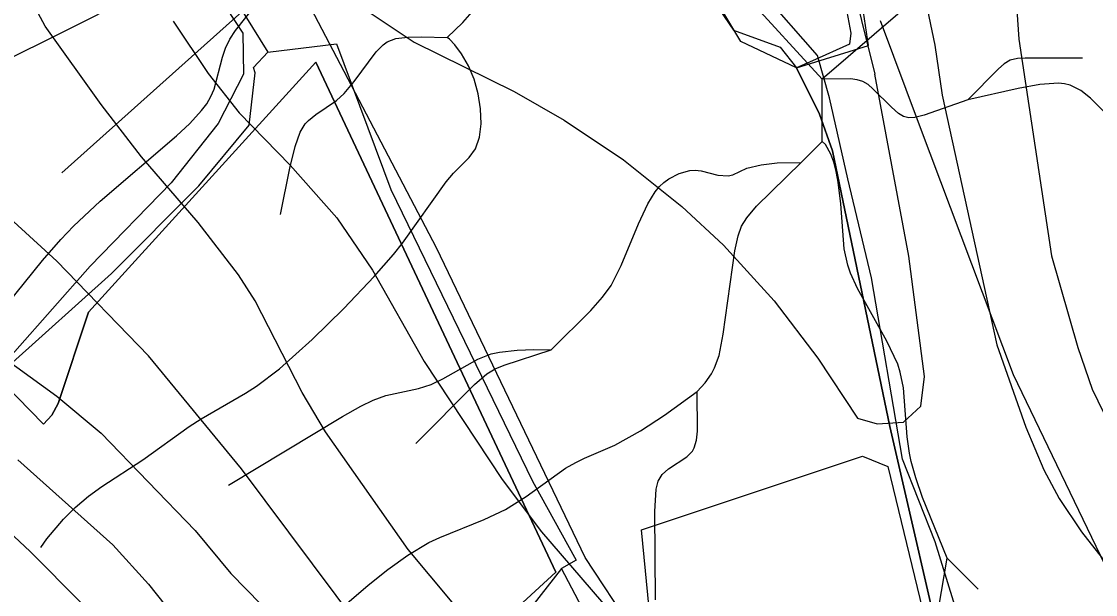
# Model space of a CAD drawing. Extents: x -709584 to -702006, y -1161789 to -1157496.
# Drawn here: x -708164.1 to -707906.4, y -1158375.8 to -1158238.2 of the extents above; entities that cross this region are included whole.
import ezdxf

# ---------------------------------------------------------------- set-up
doc = ezdxf.new("R2010")
doc.units = 0
for name, color, linetype in [('102_obvod PÚ', 7, 'Continuous'), ('103_hranice KÚ', 7, 'Continuous'), ('120_vrstevnice hlavní', 7, 'Continuous'), ('122_vrstevnice základní', 7, 'Continuous'), ('408_BPEJ_linie', 7, 'Continuous'), ('411_akumulovaný odtok', 7, 'Continuous'), ('419_LPIS PB', 7, 'Continuous'), ('501_vodní tok', 7, 'Continuous')]:
    doc.layers.add(name, color=color, linetype=linetype)

msp = doc.modelspace()

# ---------------------------------------------------------------- linework, layer by layer
at = {"layer": '102_obvod PÚ'}
for points in [[(-707996.55, -1158235.42), (-707993.24, -1158240.21), (-707982.06, -1158244.31), (-707978.1, -1158249.32), (-707972.58, -1158260.42), (-707969.47, -1158269.23), (-707955.7, -1158335.44), (-707941.38, -1158397.48), (-707935.25, -1158422.52), (-707928.35, -1158422.26), (-707921.38, -1158421.22), (-707922.61, -1158429.42), (-707922.82, -1158430.93), (-707917.53, -1158436.46), (-707920.08, -1158447.49), (-707916.19, -1158455.69), (-707905.81, -1158458.72)], [(-708168.27, -1158325.16), (-708158.85, -1158334.87), (-708156.86, -1158332.7), (-708155.37, -1158329.87), (-708148.04, -1158307.98), (-708093.52, -1158247.97), (-708035.88, -1158370.37), (-708047.79, -1158381.36), (-708065.71, -1158407.12), (-708077.41, -1158412.72), (-708078.19, -1158434.8), (-708094.41, -1158444.87), (-708097.37, -1158446.83), (-708103.52, -1158435.58), (-708112.94, -1158450.31), (-708113.08, -1158456.09), (-708111.59, -1158459.7), (-708112.23, -1158459.95), (-708136.33, -1158471.67), (-708131.41, -1158481.09), (-708143.75, -1158514.2), (-708175.43, -1158473.49)], [(-708175.43, -1158473.49), (-708143.75, -1158514.2), (-708131.41, -1158481.09), (-708136.33, -1158471.67), (-708112.23, -1158459.95), (-708111.59, -1158459.7), (-708113.08, -1158456.09), (-708112.94, -1158450.31), (-708103.52, -1158435.58), (-708097.37, -1158446.83), (-708094.41, -1158444.87), (-708078.19, -1158434.8), (-708077.41, -1158412.72), (-708065.71, -1158407.12), (-708047.79, -1158381.36), (-708035.88, -1158370.37), (-708093.52, -1158247.97), (-708148.04, -1158307.98), (-708155.37, -1158329.87), (-708156.86, -1158332.7), (-708158.85, -1158334.87), (-708168.27, -1158325.16)]]:
    msp.add_lwpolyline(points, dxfattribs=at)
at = {"layer": '103_hranice KÚ'}
for points in [[(-707978.1, -1158249.32), (-707960.85, -1158243.93), (-707966.87, -1158203.84), (-707966.87, -1158189.31), (-707976.39, -1158169.76), (-708023.53, -1158083.06), (-708034.56, -1158038.96), (-708055.66, -1158011.68), (-708071.2, -1157978.61), (-708073.21, -1157956.56), (-708074.21, -1157942.53), (-708068.69, -1157934.01), (-708060.17, -1157933.51), (-708037.1, -1157939.52), (-708023.56, -1157945.53), (-708001, -1157940.02)], [(-707905.81, -1158458.72), (-707916.19, -1158455.69), (-707920.08, -1158447.49), (-707917.53, -1158436.46), (-707922.82, -1158430.93), (-707922.61, -1158429.42), (-707921.38, -1158421.22), (-707928.35, -1158422.26), (-707935.25, -1158422.52), (-707941.38, -1158397.48), (-707955.7, -1158335.44), (-707969.47, -1158269.23), (-707972.58, -1158260.42), (-707978.1, -1158249.32), (-707991.48, -1158242.94), (-707999.97, -1158228.71)], [(-707905.81, -1158458.72), (-707916.19, -1158455.69), (-707920.08, -1158447.49), (-707917.53, -1158436.46), (-707922.82, -1158430.93), (-707922.61, -1158429.42), (-707921.38, -1158421.22), (-707928.35, -1158422.26), (-707935.25, -1158422.52), (-707941.38, -1158397.48), (-707955.7, -1158335.44), (-707969.47, -1158269.23), (-707972.58, -1158260.42), (-707978.1, -1158249.32), (-707991.48, -1158242.94), (-707999.97, -1158228.71)]]:
    msp.add_lwpolyline(points, dxfattribs=at)
at = {"layer": '120_vrstevnice hlavní'}
msp.add_lwpolyline([(-707905.32, -1158584.28), (-707920.61, -1158574.85), (-707931.04, -1158566.99), (-707936.61, -1158561.85), (-707952.61, -1158544.99), (-707994.9, -1158492.71), (-708006.18, -1158477.28), (-708027.61, -1158446.42), (-708039.9, -1158430.99), (-708053.61, -1158414.99), (-708072.04, -1158396.13), (-708082.9, -1158383.56), (-708111.33, -1158345.55), (-708133.62, -1158318.41), (-708155.62, -1158295.7), (-708184.76, -1158269.12), (-708189.62, -1158262.84), (-708193.62, -1158256.12), (-708195.48, -1158250.69)], dxfattribs=at)
at = {"layer": '122_vrstevnice základní'}
for points in [[(-708073.61, -1157956.97), (-708074.33, -1157965.54), (-708074.19, -1157976.39), (-708073.33, -1157981.54), (-708068.47, -1157999.54), (-708055.61, -1158035.54), (-708048.61, -1158053.54), (-708041.47, -1158068.97), (-708029.9, -1158089.54), (-708016.04, -1158110.11), (-707998.9, -1158130.69), (-707993.18, -1158139.26), (-707987.47, -1158150.69), (-707979.04, -1158176.4), (-707965.75, -1158224.98), (-707959.35, -1158250.85)], [(-707935.61, -1157981.25), (-707943.75, -1158001.82), (-707946.46, -1158013.82), (-707948.18, -1158025.82), (-707949.04, -1158040.68), (-707947.75, -1158058.11), (-707936.46, -1158116.4), (-707933.89, -1158134.4), (-707928.61, -1158186.4), (-707924.75, -1158242.41), (-707916.89, -1158294.41), (-707910.61, -1158316.41), (-707907.18, -1158326.41), (-707901.6, -1158337.84)], [(-707989.61, -1157986.97), (-707991.47, -1157993.82), (-707992.9, -1158002.4), (-707994.04, -1158016.4), (-707993.61, -1158028.11), (-707991.61, -1158047.83), (-707988.75, -1158063.26), (-707976.75, -1158104.4), (-707970.75, -1158130.12), (-707967.89, -1158145.83), (-707961.89, -1158165.83), (-707957.89, -1158181.83), (-707944.89, -1158243.84), (-707943.18, -1158255.84), (-707930.04, -1158315.84), (-707923.04, -1158335.55), (-707918.75, -1158345.84), (-707915.04, -1158352.7), (-707909.75, -1158360.7), (-707903.03, -1158369.27)], [(-708145.05, -1158258.12), (-708158.48, -1158239.26), (-708163.48, -1158229.83), (-708173.33, -1158206.55), (-708174.91, -1158186.69), (-708173.48, -1158163.83), (-708173.91, -1158143.83), (-708175.48, -1158123.83), (-708177.05, -1158117.54), (-708182.91, -1158101.83), (-708192.05, -1158082.97), (-708197.91, -1158073.54), (-708210.05, -1158057.83), (-708218.91, -1158049.68), (-708243.05, -1158030.68), (-708251.91, -1158022.4), (-708268.91, -1158004.68), (-708278.05, -1157997.4), (-708288.2, -1157991.54), (-708293.91, -1157989.68)], [(-708247.34, -1157990.25), (-708242.34, -1157996.11), (-708222.91, -1158015.4), (-708214.91, -1158022.54), (-708200.19, -1158034.11), (-708187.33, -1158045.68), (-708176.62, -1158057.11), (-708162.62, -1158075.83), (-708159.76, -1158081.26), (-708151.9, -1158100.11), (-708147.33, -1158116.11), (-708141.05, -1158148.4), (-708132.05, -1158173.55), (-708125.62, -1158187.26), (-708121.76, -1158194.12), (-708114.33, -1158203.55), (-708096.04, -1158222.98), (-708081.9, -1158235.12), (-708069.9, -1158243.12), (-708045.9, -1158254.98), (-708033.9, -1158261.84), (-708019.61, -1158271.41), (-708005.61, -1158282.55)], [(-708236.76, -1158225.69), (-708255.48, -1158246.12), (-708259.62, -1158251.55), (-708261.62, -1158257.27), (-708261.48, -1158260.12), (-708259.62, -1158265.84), (-708257.05, -1158270.12), (-708251.34, -1158274.55), (-708239.91, -1158280.27), (-708222.76, -1158287.7), (-708201.33, -1158298.84), (-708182.76, -1158309.55), (-708168.48, -1158318.84), (-708155.62, -1158328.12), (-708145.05, -1158336.98), (-708122.47, -1158360.41), (-708113.9, -1158370.7), (-708088.62, -1158396.56), (-708079.33, -1158407.27), (-708034.76, -1158466.28), (-707993.9, -1158516.99), (-707987.75, -1158525.85), (-707985.47, -1158530.28), (-707973.04, -1158555.85)], [(-708127.76, -1158238.12), (-708119.33, -1158250.69), (-708111.9, -1158260.12), (-708099.62, -1158272.69), (-708088.47, -1158285.27), (-708079.9, -1158297.84), (-708067.47, -1158319.84), (-708048.76, -1158348.13), (-708039.33, -1158360.7), (-708015.04, -1158388.99), (-707992.04, -1158420.42), (-707973.47, -1158442.7), (-707957.32, -1158459.85), (-707934.18, -1158480.42), (-707909.61, -1158500.71), (-707890.75, -1158513.42)], [(-708005.61, -1158282.55), (-707995.61, -1158291.84), (-707983.47, -1158305.27), (-707973.04, -1158318.98), (-707963.47, -1158333.41), (-707958.73, -1158334.76), (-707952.45, -1158334.34), (-707948.25, -1158330.56), (-707947.42, -1158323.44), (-707951.19, -1158294.51), (-707959.35, -1158250.85)], [(-707893.75, -1158553.56), (-707918.46, -1158537.99), (-707925.18, -1158532.85), (-707938.46, -1158521.28), (-707949.89, -1158510.13), (-707993.18, -1158461.85), (-708029.47, -1158412.13), (-708034.61, -1158405.84), (-708060.76, -1158377.56), (-708071.33, -1158364.98), (-708091.19, -1158336.7), (-708096.76, -1158327.27), (-708108.04, -1158305.27), (-708112.04, -1158298.98), (-708121.76, -1158286.41), (-708135.33, -1158270.69), (-708145.05, -1158258.12)], [(-708324.77, -1158345.13), (-708313.63, -1158335.27), (-708304.2, -1158328.7), (-708297.05, -1158324.55), (-708285.62, -1158320.27), (-708271.34, -1158317.41), (-708265.34, -1158317.27), (-708253.34, -1158318.27), (-708237.05, -1158321.84), (-708225.91, -1158325.41), (-708210.48, -1158331.98), (-708193.33, -1158340.84), (-708186.48, -1158344.98), (-708173.62, -1158354.7), (-708162.05, -1158365.41), (-708137.47, -1158390.13), (-708128.47, -1158400.13), (-708114.62, -1158417.42), (-708086.61, -1158455.56), (-708071.9, -1158474.13), (-708067.19, -1158481.28), (-708045.47, -1158520.99), (-708035.04, -1158541.56), (-708029.33, -1158554.99)], [(-708165.05, -1158343.41), (-708142.19, -1158363.84), (-708133.62, -1158373.27), (-708111.19, -1158401.56), (-708062.47, -1158455.56), (-708044.61, -1158479.56), (-708035.47, -1158493.56), (-708019.18, -1158521.56), (-708009.9, -1158539.56), (-708003.75, -1158553.56), (-707984.9, -1158591.57), (-707976.75, -1158605.57), (-707968.89, -1158616.14), (-707952.46, -1158633.28), (-707940.89, -1158642.14), (-707927.89, -1158648.71), (-707913.61, -1158653.71), (-707886.46, -1158661.43)]]:
    msp.add_lwpolyline(points, dxfattribs=at)
at = {"layer": '408_BPEJ_linie'}
for points in [[(-708142, -1158133.5), (-708134.5, -1158189.5), (-708126.75, -1158207.71), (-708123, -1158216.5), (-708105, -1158245.5)], [(-707966.55, -1158233.25), (-707965.08, -1158241), (-707965.37, -1158243.62), (-707974.26, -1158247.6), (-707978.1, -1158249.32), (-707991.48, -1158242.94), (-707999.97, -1158228.71)], [(-707903.1, -1158370.71), (-707926, -1158323), (-707948.58, -1158263.02), (-707958, -1158238)], [(-708105, -1158245.5), (-708088.5, -1158243.5), (-708075.5, -1158278.5), (-708041.5, -1158348.5), (-708031, -1158367.5), (-708034.5, -1158369.5)], [(-708179.5, -1158340), (-708166.5, -1158322), (-708167.13, -1158320.73), (-708142.56, -1158298.69), (-708121.54, -1158277.6), (-708109.53, -1158263.04), (-708108.03, -1158250.49), (-708108.42, -1158249.24), (-708105, -1158245.5)], [(-708034.5, -1158369.5), (-708061.5, -1158404), (-708070, -1158406.5), (-708074, -1158411.5), (-708075.59, -1158425.85), (-708087.95, -1158439.07), (-708087.96, -1158439.09), (-708094.5, -1158442), (-708091.29, -1158447.46), (-708091.7, -1158449.8), (-708089.3, -1158455), (-708084.67, -1158458.73), (-708075.82, -1158473.78), (-708075.8, -1158474.04), (-708072.29, -1158480.06), (-708059.63, -1158501.96), (-708056.12, -1158509.54)], [(-707889, -1158769), (-707917.5, -1158761), (-707935, -1158751), (-707947, -1158735.5), (-707958.5, -1158708.5), (-707955, -1158663.5), (-707931, -1158595.5), (-707927.5, -1158564.5), (-707932, -1158537.5), (-707962, -1158486), (-707983, -1158465.5), (-708003, -1158429.5), (-708034.5, -1158369.5)]]:
    msp.add_lwpolyline(points, dxfattribs=at)
at = {"layer": '411_akumulovaný odtok'}
for p, q in [((-708154.49, -1158274.5), (-708106.99, -1158232)), ((-707971.99, -1158267), (-707971.99, -1158252)), ((-707976.99, -1158272), (-707971.99, -1158267)), ((-707934.49, -1158374.5), (-707941.99, -1158367))]:
    msp.add_line(p, q, dxfattribs=at)
for points in [[(-707971.99, -1158252), (-708008.64, -1158211.88), (-708014.27, -1158205.45), (-708017.83, -1158201.03), (-708021.05, -1158196.41), (-708022.38, -1158194.12), (-708024.79, -1158189.38), (-708029.26, -1158179.68), (-708031.68, -1158174.96), (-708033.04, -1158172.69), (-708036.31, -1158168.21), (-708039.96, -1158163.98), (-708044.06, -1158159.66), (-708061.99, -1158142)], [(-707904.49, -1158204.5), (-707917.69, -1158214.91), (-707921.72, -1158217.81), (-707924.5, -1158219.51), (-707927.39, -1158220.83), (-707935.07, -1158222.68), (-707936.56, -1158223.18), (-707937.97, -1158223.82), (-707940.65, -1158225.45), (-707947.03, -1158230.47), (-707971.99, -1158252)], [(-708176.99, -1158252), (-708146.28, -1158236.72), (-708139.74, -1158233.21), (-708137.27, -1158231.6), (-708134.93, -1158229.73), (-708125.06, -1158220.44), (-708122.15, -1158218.61), (-708120.43, -1158217.91), (-708117.05, -1158217.17), (-708114.09, -1158216.95), (-708111.99, -1158217)], [(-708174.49, -1158314.5), (-708159.06, -1158295.55), (-708154.72, -1158290.51), (-708151.69, -1158287.28), (-708145.26, -1158281.31), (-708126.91, -1158265.59), (-708123.77, -1158262.64), (-708120.92, -1158259.56), (-708119.69, -1158257.93), (-708118.67, -1158256.21), (-708117.9, -1158254.43), (-708115.92, -1158246.72), (-708115.16, -1158244.57), (-708114.13, -1158242.42), (-708112.75, -1158240.3), (-708107.51, -1158233.65), (-708107.1, -1158232.85), (-708106.99, -1158232)], [(-708061.99, -1158242), (-708058.23, -1158238.44), (-708056, -1158235.86)], [(-708159.49, -1158364.5), (-708158.07, -1158362.39), (-708154.06, -1158357.67), (-708151.28, -1158354.89), (-708148.09, -1158352.14), (-708144.84, -1158349.78), (-708134.98, -1158343.4), (-708123.88, -1158335.43), (-708121.02, -1158333.54), (-708110.35, -1158327.37), (-708107.75, -1158325.71), (-708102.21, -1158321.54), (-708094.36, -1158314.53), (-708086.79, -1158307.1), (-708079.47, -1158299.43), (-708074.84, -1158294.15), (-708072.67, -1158291.43), (-708062.19, -1158276.68), (-708060.42, -1158274.6), (-708056.71, -1158270.82), (-708055.19, -1158268.71), (-708054.22, -1158265.96), (-708053.82, -1158262.7), (-708053.94, -1158259.16), (-708054.52, -1158255.52), (-708055.52, -1158252.01), (-708056.86, -1158248.82), (-708058.52, -1158245.96), (-708060.14, -1158243.79), (-708061.39, -1158242.42), (-708061.99, -1158242)], [(-708101.99, -1158284.5), (-708099.72, -1158273.35), (-708098.49, -1158268.18), (-708097.27, -1158264.74), (-708096.06, -1158262.75), (-708095.29, -1158261.92), (-708093.49, -1158260.47), (-708088.52, -1158257.11), (-708086.69, -1158255.47), (-708084.26, -1158252.56), (-708079.01, -1158245.42), (-708077.34, -1158243.74), (-708076.4, -1158243.08), (-708074.27, -1158242.27), (-708071.38, -1158241.9), (-708068.11, -1158241.82), (-708061.99, -1158242)], [(-707909.49, -1158247), (-707923.27, -1158246.94), (-707925.1, -1158247.04), (-707926.81, -1158247.43), (-707928.28, -1158248.33), (-707929.63, -1158249.53), (-707936.99, -1158257)], [(-707936.99, -1158257), (-707947.52, -1158260.67), (-707949.73, -1158261.22), (-707951.13, -1158261.32), (-707952.43, -1158260.99), (-707953.62, -1158260.24), (-707955.33, -1158258.74), (-707959.78, -1158254.3), (-707960.95, -1158253.33), (-707962.21, -1158252.56), (-707963.58, -1158252.14), (-707965.16, -1158251.95), (-707971.99, -1158252)], [(-707869.49, -1158262), (-707871.85, -1158261.97), (-707875.23, -1158262.22), (-707879.1, -1158262.91), (-707880.95, -1158263.49), (-707882.62, -1158264.25), (-707884.05, -1158265.12), (-707887.54, -1158267.78), (-707889.78, -1158269.19), (-707890.89, -1158269.62), (-707892, -1158269.75), (-707893.11, -1158269.53), (-707894.21, -1158269.02), (-707896.42, -1158267.43), (-707898.63, -1158265.43), (-707907.54, -1158256.6), (-707909.89, -1158254.75), (-707912.4, -1158253.45), (-707913.77, -1158253.12), (-707915.2, -1158252.98), (-707919.71, -1158253.31), (-707924.92, -1158254.29), (-707936.99, -1158257)], [(-707941.99, -1158367), (-707947.85, -1158352.46), (-707949.51, -1158347.77), (-707950.63, -1158343.8), (-707951.04, -1158341.8), (-707951.53, -1158337.9), (-707952.44, -1158326.12), (-707953.21, -1158322.34), (-707953.84, -1158320.43), (-707956.42, -1158314.9), (-707963.5, -1158302.28), (-707965.18, -1158298.58), (-707965.83, -1158296.68), (-707966.65, -1158292.74), (-707967.46, -1158281.94), (-707968.11, -1158276.73), (-707968.6, -1158274.22), (-707969.2, -1158271.95), (-707969.92, -1158270.01), (-707971.2, -1158267.74), (-707971.99, -1158267)], [(-708036.99, -1158317), (-708027.46, -1158307.52), (-708024.67, -1158304.36), (-708022.63, -1158301.52), (-708020.17, -1158296.78), (-708016.04, -1158286.77), (-708013.82, -1158281.94), (-708012.05, -1158279.05), (-708011, -1158277.78), (-708009.94, -1158276.81), (-708008.79, -1158275.97), (-708006.3, -1158274.67), (-708003.72, -1158273.94), (-708002.43, -1158273.86), (-708001.03, -1158274.03), (-707996.97, -1158275.1), (-707994.5, -1158275.21), (-707993.38, -1158274.98), (-707990.02, -1158273.39), (-707986.6, -1158272.56), (-707982.77, -1158272.14), (-707976.99, -1158272)], [(-708001.99, -1158327), (-708000.05, -1158324.96), (-707998.5, -1158322.73), (-707997.77, -1158321.33), (-707996.69, -1158318.38), (-707995.73, -1158313.26), (-707992.94, -1158293.22), (-707992.15, -1158289.6), (-707991.32, -1158287.34), (-707990.07, -1158285.32), (-707987.71, -1158282.52), (-707976.99, -1158272)], [(-708114.49, -1158349.5), (-708087.1, -1158332.99), (-708082.73, -1158330.54), (-708079.77, -1158329.1), (-708076.72, -1158327.95), (-708068.86, -1158326.31), (-708065.85, -1158325.35), (-708062.98, -1158323.99), (-708054.58, -1158319.25), (-708051.41, -1158318), (-708049.44, -1158317.55), (-708045.17, -1158317.07), (-708041.15, -1158316.93), (-708036.99, -1158317)], [(-708069.49, -1158339.5), (-708055.4, -1158325.35), (-708052.45, -1158322.74), (-708050.44, -1158321.58), (-708048.27, -1158320.7), (-708036.99, -1158317)], [(-708089.99, -1158381.27), (-708080.9, -1158373.47), (-708076.21, -1158369.77), (-708071.39, -1158366.31), (-708066.35, -1158363.28), (-708063.76, -1158362.04), (-708053.08, -1158357.75), (-708047.93, -1158355.33), (-708043, -1158352.2), (-708033.56, -1158345.44), (-708031.1, -1158344.02), (-708029, -1158343.02), (-708021.75, -1158339.87), (-708015.6, -1158336.46), (-708009.78, -1158332.68), (-708001.99, -1158327)], [(-708011.99, -1158377), (-708012.13, -1158355.8), (-708011.84, -1158350.43), (-708011.35, -1158348.51), (-708010.34, -1158346.91), (-708008.81, -1158345.61), (-708004.46, -1158342.71), (-708003.09, -1158341.32), (-708002.65, -1158340.52), (-708002.12, -1158338.71), (-708001.88, -1158336.52), (-708001.99, -1158327)], [(-707941.99, -1158412), (-707945.92, -1158400.34), (-707946.48, -1158397.82), (-707946.6, -1158396.08), (-707946.13, -1158391.55), (-707941.99, -1158367)]]:
    msp.add_lwpolyline(points, dxfattribs=at)
at = {"layer": '419_LPIS PB'}
msp.add_lwpolyline([(-708122.54, -1158223.37), (-708111.03, -1158240.95), (-708110.85, -1158250.84), (-708116.94, -1158262.69), (-708128.24, -1158276.89), (-708147.68, -1158296.93), (-708174.85, -1158327.66)], dxfattribs=at)
msp.add_lwpolyline([(-708015.33, -1158360.25), (-707962.31, -1158342.53), (-707956.18, -1158345.05), (-707947.23, -1158382.02), (-707934.21, -1158417.17), (-707927.7, -1158428.72), (-707921.7, -1158434.54), (-707910.07, -1158441.67), (-707975.84, -1158466.93), (-707968.4, -1158457.7), (-707988.12, -1158433.32), (-708013.2, -1158382.4)], close=True, dxfattribs=at)
at = {"layer": '501_vodní tok'}
for points in [[(-707898.35, -1158445.64), (-707919.84, -1158425.46), (-707927, -1158410.94), (-707927.96, -1158408.78), (-707937.41, -1158387.2), (-707944.81, -1158363.13), (-707952.7, -1158343.23), (-707960.11, -1158299.73), (-707965.84, -1158275.96), (-707970.24, -1158256.53), (-707973.1, -1158246.36), (-707986.26, -1158231.22), (-707992, -1158223.04), (-707999.69, -1158215.6), (-708010.93, -1158204.74), (-708030.71, -1158181.07), (-708058.47, -1158151.67), (-708073.54, -1158127.12), (-708093.22, -1158105.25), (-708115.76, -1158069.36), (-708163.24, -1157994.43)], [(-707905.68, -1158528.53), (-707926.81, -1158523.75), (-707942.48, -1158512.81), (-707963.62, -1158484.78), (-708001.16, -1158415.06), (-708017.55, -1158383.96), (-708028.85, -1158366.87), (-708064.52, -1158292.54), (-708093.72, -1158236.75), (-708105.32, -1158214.79), (-708112.88, -1158196.82), (-708123.29, -1158158.3), (-708127.79, -1158136.21), (-708128, -1158135.19), (-708128.83, -1158124.43), (-708127.87, -1158115.4), (-708123.92, -1158103.54), (-708115.76, -1158069.36)], [(-707905.68, -1158528.53), (-707926.81, -1158523.75), (-707942.48, -1158512.81), (-707963.62, -1158484.78), (-708001.16, -1158415.06), (-708017.55, -1158383.96), (-708028.85, -1158366.87), (-708064.52, -1158292.54), (-708093.72, -1158236.75), (-708105.32, -1158214.79), (-708112.88, -1158196.82), (-708123.29, -1158158.3), (-708127.79, -1158136.21), (-708128, -1158135.19), (-708128.83, -1158124.43), (-708127.87, -1158115.4), (-708123.92, -1158103.54), (-708115.76, -1158069.36)]]:
    msp.add_lwpolyline(points, dxfattribs=at)

doc.saveas('drawing.dxf')
